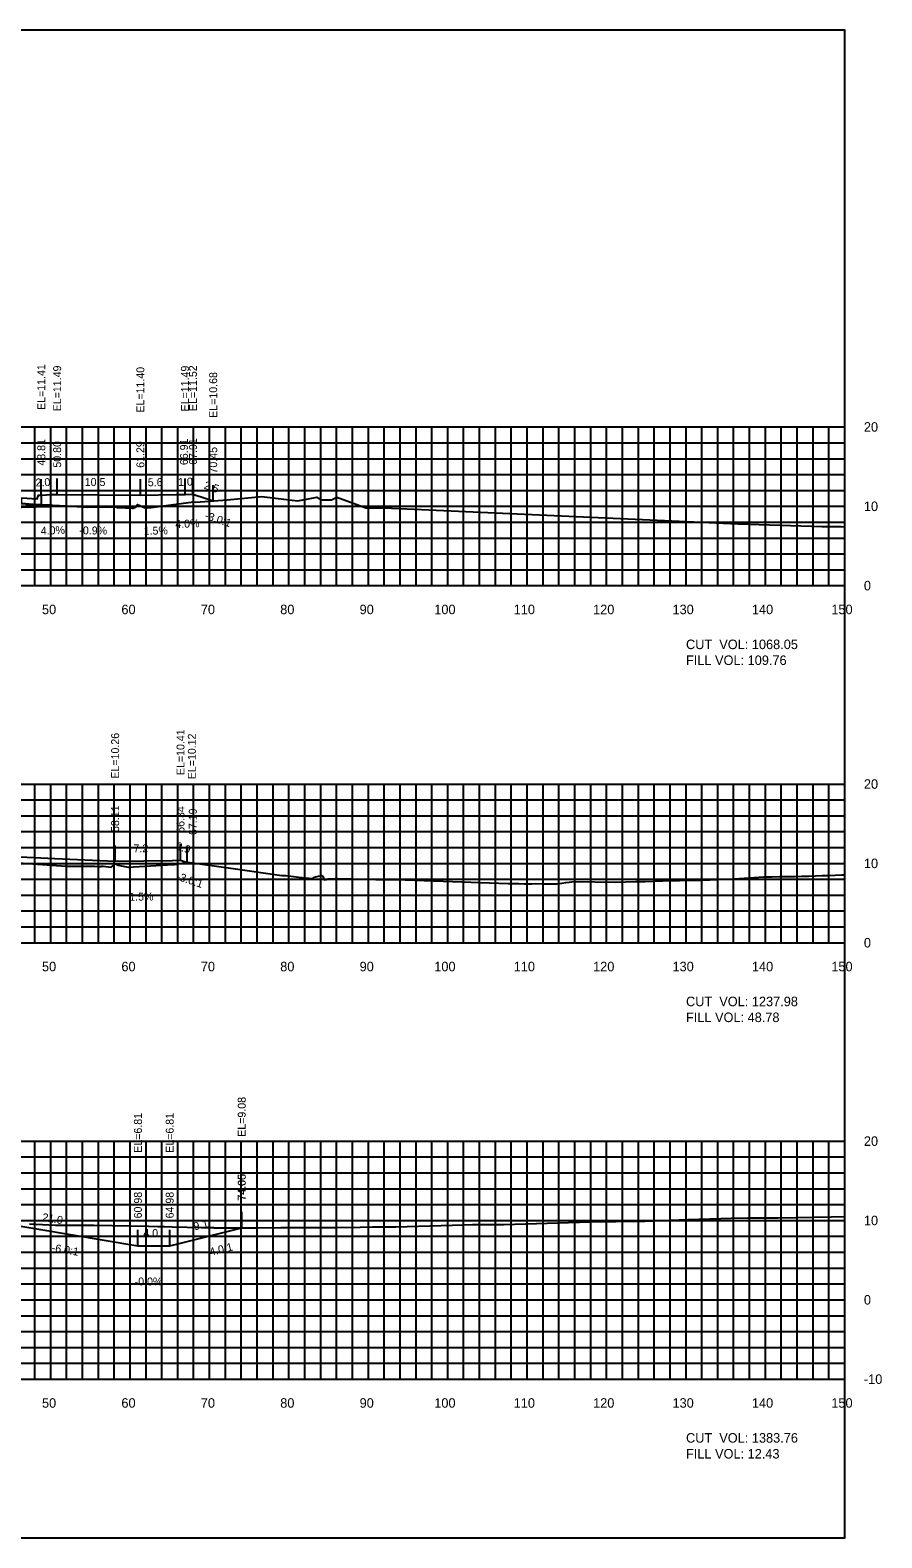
# Model space of a CAD drawing. Extents: x 1797419 to 1809236, y 248759 to 251512.
# Drawn here: x 1804038.4 to 1804145.7, y 250079.4 to 250269.4 of the extents above; entities that cross this region are included whole.
import ezdxf

# ---------------------------------------------------------------- set-up
doc = ezdxf.new("R2010")
doc.units = 0
for name, color, linetype in [('10', 7, 'Continuous'), ('3', 7, 'Continuous'), ('31', 7, 'Continuous'), ('4', 7, 'Continuous'), ('60', 7, 'Continuous'), ('ANNO-TXT', 7, 'Continuous'), ('BASE', 7, 'Continuous'), ('CL-CNST', 7, 'Continuous'), ('Level 62', 7, 'Continuous'), ('M-ROADS', 7, 'Continuous')]:
    doc.layers.add(name, color=color, linetype=linetype)

msp = doc.modelspace()

# ---------------------------------------------------------------- linework, layer by layer
for p, q in [((1804041.81, 250210.93), (1804041.81, 250212.93)), ((1804057.91, 250210.92), (1804057.91, 250212.92)), ((1804058.91, 250210.96), (1804058.91, 250212.96)), ((1804039.81, 250210.85), (1804039.81, 250212.85)), ((1804052.29, 250210.83), (1804052.29, 250212.83)), ((1804061.46, 250210.11), (1804061.46, 250212.11)), ((1804049.11, 250164.69), (1804049.11, 250166.69)), ((1804049.11, 250164.69), (1804049.11, 250166.69)), ((1804057.34, 250164.84), (1804057.34, 250166.84)), ((1804058.19, 250164.55), (1804058.19, 250166.55)), ((1804065.05, 250118.51), (1804065.05, 250120.51)), ((1804065.06, 250118.51), (1804065.06, 250120.51)), ((1804051.98, 250116.24), (1804051.98, 250118.24)), ((1804051.98, 250116.24), (1804051.98, 250118.24)), ((1804055.98, 250116.24), (1804055.98, 250118.24))]:
    msp.add_line(p, q)
for points in [[(1803841, 250079.43), (1804141, 250079.43), (1804141, 250269.43), (1803841, 250269.43)], [(1804037.31, 250210.51), (1804039.31, 250210.35), (1804039.48, 250210.85), (1804039.81, 250210.85), (1804039.81, 250209.63), (1804039.31, 250209.63), (1804037.31, 250209.79)]]:
    msp.add_lwpolyline(points, close=True)
at = {"layer": '60'}
for p, q in [((1804141, 250199.43), (1804141, 250219.43)), ((1804141.06, 250219.43), (1804141, 250219.43)), ((1804141.06, 250209.43), (1804141, 250209.43)), ((1803841, 250199.43), (1804141, 250199.43)), ((1804041, 250199.37), (1804041, 250199.43)), ((1804051, 250199.37), (1804051, 250199.43)), ((1804061, 250199.37), (1804061, 250199.43)), ((1804071, 250199.37), (1804071, 250199.43)), ((1804081, 250199.37), (1804081, 250199.43)), ((1804091, 250199.37), (1804091, 250199.43)), ((1804101, 250199.37), (1804101, 250199.43)), ((1804111, 250199.37), (1804111, 250199.43)), ((1804121, 250199.37), (1804121, 250199.43)), ((1804131, 250199.37), (1804131, 250199.43)), ((1804141, 250199.37), (1804141, 250199.43)), ((1804141.06, 250199.43), (1804141, 250199.43)), ((1804141, 250154.43), (1804141, 250174.43)), ((1804141.06, 250174.43), (1804141, 250174.43)), ((1804141.06, 250164.43), (1804141, 250164.43)), ((1803841, 250154.43), (1804141, 250154.43)), ((1804041, 250154.37), (1804041, 250154.43)), ((1804051, 250154.37), (1804051, 250154.43)), ((1804061, 250154.37), (1804061, 250154.43)), ((1804071, 250154.37), (1804071, 250154.43)), ((1804081, 250154.37), (1804081, 250154.43)), ((1804091, 250154.37), (1804091, 250154.43)), ((1804101, 250154.37), (1804101, 250154.43)), ((1804111, 250154.37), (1804111, 250154.43)), ((1804121, 250154.37), (1804121, 250154.43)), ((1804131, 250154.37), (1804131, 250154.43)), ((1804141, 250154.37), (1804141, 250154.43)), ((1804141.06, 250154.43), (1804141, 250154.43)), ((1804141, 250099.43), (1804141, 250129.43)), ((1804141.06, 250129.43), (1804141, 250129.43)), ((1804141.06, 250119.43), (1804141, 250119.43)), ((1804141.06, 250109.43), (1804141, 250109.43)), ((1803841, 250099.43), (1804141, 250099.43)), ((1804041, 250099.37), (1804041, 250099.43)), ((1804051, 250099.37), (1804051, 250099.43)), ((1804061, 250099.37), (1804061, 250099.43)), ((1804071, 250099.37), (1804071, 250099.43)), ((1804081, 250099.37), (1804081, 250099.43)), ((1804091, 250099.37), (1804091, 250099.43)), ((1804101, 250099.37), (1804101, 250099.43)), ((1804111, 250099.37), (1804111, 250099.43)), ((1804121, 250099.37), (1804121, 250099.43)), ((1804131, 250099.37), (1804131, 250099.43)), ((1804141, 250099.37), (1804141, 250099.43)), ((1804141.06, 250099.43), (1804141, 250099.43))]:
    msp.add_line(p, q, dxfattribs=at)
at = {"layer": 'BASE'}
msp.add_lwpolyline([(1803988.79, 250208.82), (1804037.31, 250209.79), (1804039.31, 250209.63), (1804039.81, 250209.63), (1804040.81, 250209.61), (1804041.05, 250209.37), (1804037.31, 250209.29), (1803988.79, 250208.32), (1803984.79, 250208.24), (1803985.29, 250208.74), (1803986.29, 250208.78), (1803986.79, 250208.78)], close=True, dxfattribs=at)
at = {"layer": 'CL-CNST'}
for points in [[(1804037.31, 250210.51), (1804039.31, 250210.35), (1804039.48, 250210.85), (1804039.81, 250210.85), (1804041.14, 250210.9), (1804041.81, 250210.93), (1804052.29, 250210.83), (1804056.81, 250210.9), (1804057.91, 250210.92), (1804058.91, 250210.96), (1804060.72, 250210.35), (1804061.46, 250210.11)], [(1804030.85, 250165.53), (1804041.5, 250165.04), (1804049.11, 250164.69), (1804049.11, 250164.69), (1804056.34, 250164.8), (1804056.34, 250164.8), (1804057.34, 250164.84), (1804057.72, 250164.71), (1804058.19, 250164.55)], [(1803872.85, 250119.26), (1803893.73, 250114.04), (1803897.7, 250114.04), (1803897.73, 250114.04), (1803918.73, 250117.54), (1803918.9, 250117.54), (1803920.73, 250117.62), (1803922.36, 250117.68), (1803924.73, 250117.78), (1803924.75, 250117.78), (1803991, 250119.23), (1803991.01, 250119.23), (1804001.71, 250119.47), (1804024.98, 250119.98), (1804028.16, 250119.85), (1804028.98, 250119.82), (1804029.27, 250119.81), (1804030.98, 250119.74), (1804030.99, 250119.74), (1804051.98, 250116.24), (1804051.98, 250116.24), (1804055.98, 250116.24), (1804065.05, 250118.51), (1804065.06, 250118.51)]]:
    msp.add_lwpolyline(points, dxfattribs=at)
at = {"layer": 'Level 62'}
for p, q in [((1803841, 250219.43), (1804141, 250219.43)), ((1804039, 250199.43), (1804039, 250219.43)), ((1804041, 250199.43), (1804041, 250219.43)), ((1804043, 250199.43), (1804043, 250219.43)), ((1804045, 250199.43), (1804045, 250219.43)), ((1804047, 250199.43), (1804047, 250219.43)), ((1804049, 250199.43), (1804049, 250219.43)), ((1804051, 250199.43), (1804051, 250219.43)), ((1804053, 250199.43), (1804053, 250219.43)), ((1804055, 250199.43), (1804055, 250219.43)), ((1804057, 250199.43), (1804057, 250219.43)), ((1804059, 250199.43), (1804059, 250219.43)), ((1804061, 250199.43), (1804061, 250219.43)), ((1804063, 250199.43), (1804063, 250219.43)), ((1804065, 250199.43), (1804065, 250219.43)), ((1804067, 250199.43), (1804067, 250219.43)), ((1804069, 250199.43), (1804069, 250219.43)), ((1804071, 250199.43), (1804071, 250219.43)), ((1804073, 250199.43), (1804073, 250219.43)), ((1804075, 250199.43), (1804075, 250219.43)), ((1804077, 250199.43), (1804077, 250219.43)), ((1804079, 250199.43), (1804079, 250219.43)), ((1804081, 250199.43), (1804081, 250219.43)), ((1804083, 250199.43), (1804083, 250219.43)), ((1804085, 250199.43), (1804085, 250219.43)), ((1804087, 250199.43), (1804087, 250219.43)), ((1804089, 250199.43), (1804089, 250219.43)), ((1804091, 250199.43), (1804091, 250219.43)), ((1804093, 250199.43), (1804093, 250219.43)), ((1804095, 250199.43), (1804095, 250219.43)), ((1804097, 250199.43), (1804097, 250219.43)), ((1804099, 250199.43), (1804099, 250219.43)), ((1804101, 250199.43), (1804101, 250219.43)), ((1804103, 250199.43), (1804103, 250219.43)), ((1804105, 250199.43), (1804105, 250219.43)), ((1804107, 250199.43), (1804107, 250219.43)), ((1804109, 250199.43), (1804109, 250219.43)), ((1804111, 250199.43), (1804111, 250219.43)), ((1804113, 250199.43), (1804113, 250219.43)), ((1804115, 250199.43), (1804115, 250219.43)), ((1804117, 250199.43), (1804117, 250219.43)), ((1804119, 250199.43), (1804119, 250219.43)), ((1804121, 250199.43), (1804121, 250219.43)), ((1804123, 250199.43), (1804123, 250219.43)), ((1804125, 250199.43), (1804125, 250219.43)), ((1804127, 250199.43), (1804127, 250219.43)), ((1804129, 250199.43), (1804129, 250219.43)), ((1804131, 250199.43), (1804131, 250219.43)), ((1804133, 250199.43), (1804133, 250219.43)), ((1804135, 250199.43), (1804135, 250219.43)), ((1804137, 250199.43), (1804137, 250219.43)), ((1804139, 250199.43), (1804139, 250219.43)), ((1804141, 250199.43), (1804141, 250219.43)), ((1803841, 250217.43), (1804141, 250217.43)), ((1803841, 250215.43), (1804141, 250215.43)), ((1803841, 250213.43), (1804141, 250213.43)), ((1803841, 250211.43), (1804141, 250211.43)), ((1803841, 250209.43), (1804141, 250209.43)), ((1803841, 250207.43), (1804141, 250207.43)), ((1803841, 250205.43), (1804141, 250205.43)), ((1803841, 250203.43), (1804141, 250203.43)), ((1803841, 250201.43), (1804141, 250201.43)), ((1803841, 250199.43), (1804141, 250199.43)), ((1803841, 250174.43), (1804141, 250174.43)), ((1804039, 250154.43), (1804039, 250174.43)), ((1804041, 250154.43), (1804041, 250174.43)), ((1804043, 250154.43), (1804043, 250174.43)), ((1804045, 250154.43), (1804045, 250174.43)), ((1804047, 250154.43), (1804047, 250174.43)), ((1804049, 250154.43), (1804049, 250174.43)), ((1804051, 250154.43), (1804051, 250174.43)), ((1804053, 250154.43), (1804053, 250174.43)), ((1804055, 250154.43), (1804055, 250174.43)), ((1804057, 250154.43), (1804057, 250174.43)), ((1804059, 250154.43), (1804059, 250174.43)), ((1804061, 250154.43), (1804061, 250174.43)), ((1804063, 250154.43), (1804063, 250174.43)), ((1804065, 250154.43), (1804065, 250174.43)), ((1804067, 250154.43), (1804067, 250174.43)), ((1804069, 250154.43), (1804069, 250174.43)), ((1804071, 250154.43), (1804071, 250174.43)), ((1804073, 250154.43), (1804073, 250174.43)), ((1804075, 250154.43), (1804075, 250174.43)), ((1804077, 250154.43), (1804077, 250174.43)), ((1804079, 250154.43), (1804079, 250174.43)), ((1804081, 250154.43), (1804081, 250174.43)), ((1804083, 250154.43), (1804083, 250174.43)), ((1804085, 250154.43), (1804085, 250174.43)), ((1804087, 250154.43), (1804087, 250174.43)), ((1804089, 250154.43), (1804089, 250174.43)), ((1804091, 250154.43), (1804091, 250174.43)), ((1804093, 250154.43), (1804093, 250174.43)), ((1804095, 250154.43), (1804095, 250174.43)), ((1804097, 250154.43), (1804097, 250174.43)), ((1804099, 250154.43), (1804099, 250174.43)), ((1804101, 250154.43), (1804101, 250174.43)), ((1804103, 250154.43), (1804103, 250174.43)), ((1804105, 250154.43), (1804105, 250174.43)), ((1804107, 250154.43), (1804107, 250174.43)), ((1804109, 250154.43), (1804109, 250174.43)), ((1804111, 250154.43), (1804111, 250174.43)), ((1804113, 250154.43), (1804113, 250174.43)), ((1804115, 250154.43), (1804115, 250174.43)), ((1804117, 250154.43), (1804117, 250174.43)), ((1804119, 250154.43), (1804119, 250174.43)), ((1804121, 250154.43), (1804121, 250174.43)), ((1804123, 250154.43), (1804123, 250174.43)), ((1804125, 250154.43), (1804125, 250174.43)), ((1804127, 250154.43), (1804127, 250174.43)), ((1804129, 250154.43), (1804129, 250174.43)), ((1804131, 250154.43), (1804131, 250174.43)), ((1804133, 250154.43), (1804133, 250174.43)), ((1804135, 250154.43), (1804135, 250174.43)), ((1804137, 250154.43), (1804137, 250174.43)), ((1804139, 250154.43), (1804139, 250174.43)), ((1804141, 250154.43), (1804141, 250174.43)), ((1803841, 250172.43), (1804141, 250172.43)), ((1803841, 250170.43), (1804141, 250170.43)), ((1803841, 250168.43), (1804141, 250168.43)), ((1803841, 250166.43), (1804141, 250166.43)), ((1803841, 250164.43), (1804141, 250164.43)), ((1803841, 250162.43), (1804141, 250162.43)), ((1803841, 250160.43), (1804141, 250160.43)), ((1803841, 250158.43), (1804141, 250158.43)), ((1803841, 250156.43), (1804141, 250156.43)), ((1803841, 250154.43), (1804141, 250154.43)), ((1803841, 250129.43), (1804141, 250129.43)), ((1804039, 250099.43), (1804039, 250129.43)), ((1804041, 250099.43), (1804041, 250129.43)), ((1804043, 250099.43), (1804043, 250129.43)), ((1804045, 250099.43), (1804045, 250129.43)), ((1804047, 250099.43), (1804047, 250129.43)), ((1804049, 250099.43), (1804049, 250129.43)), ((1804051, 250099.43), (1804051, 250129.43)), ((1804053, 250099.43), (1804053, 250129.43)), ((1804055, 250099.43), (1804055, 250129.43)), ((1804057, 250099.43), (1804057, 250129.43)), ((1804059, 250099.43), (1804059, 250129.43)), ((1804061, 250099.43), (1804061, 250129.43)), ((1804063, 250099.43), (1804063, 250129.43)), ((1804065, 250099.43), (1804065, 250129.43)), ((1804067, 250099.43), (1804067, 250129.43)), ((1804069, 250099.43), (1804069, 250129.43)), ((1804071, 250099.43), (1804071, 250129.43)), ((1804073, 250099.43), (1804073, 250129.43)), ((1804075, 250099.43), (1804075, 250129.43)), ((1804077, 250099.43), (1804077, 250129.43)), ((1804079, 250099.43), (1804079, 250129.43)), ((1804081, 250099.43), (1804081, 250129.43)), ((1804083, 250099.43), (1804083, 250129.43)), ((1804085, 250099.43), (1804085, 250129.43)), ((1804087, 250099.43), (1804087, 250129.43)), ((1804089, 250099.43), (1804089, 250129.43)), ((1804091, 250099.43), (1804091, 250129.43)), ((1804093, 250099.43), (1804093, 250129.43)), ((1804095, 250099.43), (1804095, 250129.43)), ((1804097, 250099.43), (1804097, 250129.43)), ((1804099, 250099.43), (1804099, 250129.43)), ((1804101, 250099.43), (1804101, 250129.43)), ((1804103, 250099.43), (1804103, 250129.43)), ((1804105, 250099.43), (1804105, 250129.43)), ((1804107, 250099.43), (1804107, 250129.43)), ((1804109, 250099.43), (1804109, 250129.43)), ((1804111, 250099.43), (1804111, 250129.43)), ((1804113, 250099.43), (1804113, 250129.43)), ((1804115, 250099.43), (1804115, 250129.43)), ((1804117, 250099.43), (1804117, 250129.43)), ((1804119, 250099.43), (1804119, 250129.43)), ((1804121, 250099.43), (1804121, 250129.43)), ((1804123, 250099.43), (1804123, 250129.43)), ((1804125, 250099.43), (1804125, 250129.43)), ((1804127, 250099.43), (1804127, 250129.43)), ((1804129, 250099.43), (1804129, 250129.43)), ((1804131, 250099.43), (1804131, 250129.43)), ((1804133, 250099.43), (1804133, 250129.43)), ((1804135, 250099.43), (1804135, 250129.43)), ((1804137, 250099.43), (1804137, 250129.43)), ((1804139, 250099.43), (1804139, 250129.43)), ((1804141, 250099.43), (1804141, 250129.43)), ((1803841, 250127.43), (1804141, 250127.43)), ((1803841, 250125.43), (1804141, 250125.43)), ((1803841, 250123.43), (1804141, 250123.43)), ((1803841, 250121.43), (1804141, 250121.43)), ((1803841, 250119.43), (1804141, 250119.43)), ((1803841, 250117.43), (1804141, 250117.43)), ((1803841, 250115.43), (1804141, 250115.43)), ((1803841, 250113.43), (1804141, 250113.43)), ((1803841, 250111.43), (1804141, 250111.43)), ((1803841, 250109.43), (1804141, 250109.43)), ((1803841, 250107.43), (1804141, 250107.43)), ((1803841, 250105.43), (1804141, 250105.43)), ((1803841, 250103.43), (1804141, 250103.43)), ((1803841, 250101.43), (1804141, 250101.43)), ((1803841, 250099.43), (1804141, 250099.43))]:
    msp.add_line(p, q, dxfattribs=at)
at = {"layer": 'M-ROADS'}
for points in [[(1804037.92, 250209.7), (1804038.77, 250209.7), (1804038.8, 250209.69), (1804042.94, 250209.47), (1804045.62, 250209.33), (1804045.65, 250209.34), (1804046.8, 250209.35), (1804047.43, 250209.35), (1804048.64, 250209.33), (1804049.18, 250209.34), (1804049.37, 250209.25), (1804049.93, 250209.29), (1804050.39, 250209.24), (1804051.26, 250209.18), (1804051.44, 250209.18), (1804051.56, 250209.29), (1804051.65, 250209.29), (1804051.93, 250209.64), (1804052.91, 250209.22), (1804052.97, 250209.18), (1804053.36, 250209.27), (1804053.65, 250209.27), (1804058.99, 250210), (1804059.26, 250209.94), (1804063.21, 250210.24), (1804067.58, 250210.68), (1804072.09, 250210.12), (1804072.8, 250210.25), (1804074.52, 250210.59), (1804075.09, 250210.26), (1804076.36, 250210.26), (1804077.02, 250210.59), (1804078.77, 250209.95), (1804080.67, 250209.22), (1804083.81, 250209.23), (1804083.97, 250209.21), (1804084.91, 250209.13), (1804084.92, 250209.13), (1804127.58, 250207.2), (1804138.11, 250206.88), (1804138.32, 250206.88), (1804140.53, 250206.88), (1804141, 250206.86)], [(1804036.95, 250164.49), (1804042.95, 250164.09), (1804043.1, 250164.08), (1804043.26, 250164.08), (1804043.93, 250164.09), (1804044.03, 250164.09), (1804045.24, 250164.09), (1804045.62, 250164.09), (1804046.54, 250164.08), (1804046.92, 250164.02), (1804047.35, 250164.02), (1804047.37, 250164.09), (1804047.65, 250164.06), (1804047.94, 250164.02), (1804048.61, 250163.94), (1804048.62, 250163.95), (1804048.8, 250164.09), (1804049.17, 250164.39), (1804049.51, 250164.19), (1804050.77, 250163.95), (1804050.82, 250163.96), (1804051.41, 250163.99), (1804056.41, 250164.29), (1804056.47, 250164.28), (1804056.5, 250164.27), (1804056.51, 250164.28), (1804056.58, 250164.29), (1804058.27, 250164.57), (1804064.26, 250163.73), (1804070.1, 250162.9), (1804070.62, 250162.9), (1804071.22, 250162.83), (1804072.25, 250162.71), (1804073.94, 250162.53), (1804073.97, 250162.55), (1804074.09, 250162.6), (1804074.18, 250162.68), (1804075.11, 250162.89), (1804075.25, 250162.76), (1804075.45, 250162.36), (1804075.68, 250162.39), (1804075.72, 250162.39), (1804075.77, 250162.43), (1804075.84, 250162.44), (1804075.92, 250162.48), (1804075.92, 250162.48), (1804075.94, 250162.48), (1804075.98, 250162.48), (1804076.8, 250162.51), (1804077.1, 250162.53), (1804078.25, 250162.5), (1804079.09, 250162.48), (1804080.06, 250162.44), (1804081.95, 250162.38), (1804083.79, 250162.38), (1804084.47, 250162.38), (1804091.58, 250162.13), (1804096.26, 250161.96), (1804098.59, 250161.88), (1804099.95, 250161.89), (1804100.61, 250161.84), (1804101.23, 250161.84), (1804101.58, 250161.86), (1804102.04, 250161.88), (1804102.91, 250161.84), (1804104.68, 250161.83), (1804104.73, 250161.84), (1804105.35, 250161.93), (1804105.86, 250162.01), (1804106.28, 250162.06), (1804106.64, 250162.11), (1804106.95, 250162.15), (1804112.12, 250162.08), (1804113.41, 250162.11), (1804114.65, 250162.13), (1804115.84, 250162.16), (1804116.99, 250162.18), (1804118.1, 250162.21), (1804119.17, 250162.25), (1804120.2, 250162.29), (1804121.19, 250162.3), (1804122.15, 250162.3), (1804123.08, 250162.33), (1804123.98, 250162.36), (1804124.84, 250162.41), (1804125.68, 250162.44), (1804126.49, 250162.45), (1804130.79, 250162.73), (1804131.79, 250162.75), (1804132.77, 250162.77), (1804133.73, 250162.78), (1804134.66, 250162.78), (1804135.56, 250162.8), (1804136.45, 250162.83), (1804137.31, 250162.86), (1804138.15, 250162.89), (1804138.97, 250162.92), (1804139.78, 250162.95), (1804140.56, 250162.97), (1804141, 250162.98)], [(1804038.34, 250118.99), (1804041.6, 250118.85), (1804042.45, 250118.85), (1804043.32, 250118.85), (1804043.92, 250118.85), (1804044.32, 250118.85), (1804044.66, 250118.85), (1804044.99, 250118.85), (1804046.42, 250118.85), (1804053.33, 250118.7), (1804054.5, 250118.68), (1804055.19, 250118.66), (1804055.32, 250118.66), (1804056.31, 250118.64), (1804060.09, 250118.56), (1804061.5, 250118.53), (1804061.6, 250118.52), (1804061.61, 250118.52), (1804061.88, 250118.52), (1804062.38, 250118.5), (1804063.75, 250118.5), (1804065.24, 250118.51), (1804065.69, 250118.51), (1804065.91, 250118.49), (1804066.9, 250118.5), (1804069.99, 250118.54), (1804071.54, 250118.53), (1804072.77, 250118.53), (1804073.77, 250118.54), (1804077.07, 250118.56), (1804077.73, 250118.57), (1804078.25, 250118.56), (1804079.97, 250118.57), (1804081.51, 250118.61), (1804084.46, 250118.62), (1804091.61, 250118.82), (1804094.13, 250118.92), (1804095.42, 250118.92), (1804098.02, 250118.92), (1804098.07, 250118.92), (1804098.11, 250118.92), (1804110.28, 250119.31), (1804112.15, 250119.31), (1804114.67, 250119.36), (1804115.8, 250119.36), (1804121.21, 250119.57), (1804125.39, 250119.68), (1804126.7, 250119.71), (1804128.77, 250119.77), (1804129.13, 250119.77), (1804132.6, 250119.76), (1804139.29, 250119.9), (1804141, 250119.93)]]:
    msp.add_lwpolyline(points, dxfattribs=at)

# ---------------------------------------------------------------- texts
for s, rotation, p in [('-3.0:1', 341.5682, (1804060.3, 250207.86)), ('-3.0:1', 341.5755, (1804056.74, 250162.4)), ('-6.0:1', 350.5377, (1804041.07, 250115.53)), ('4.0:1', 14.0357, (1804061.12, 250114.95))]:
    msp.add_text(s, height=1, rotation=rotation).set_placement(p)
at = {"layer": '10'}
for s, p in [('50', (1804039.9, 250195.83)), ('60', (1804049.9, 250195.83)), ('70', (1804059.9, 250195.83)), ('80', (1804069.9, 250195.83)), ('90', (1804079.9, 250195.83)), ('100', (1804089.3, 250195.83)), ('110', (1804099.3, 250195.83)), ('120', (1804109.3, 250195.83)), ('130', (1804119.3, 250195.83)), ('140', (1804129.3, 250195.83)), ('150', (1804139.3, 250195.83)), ('50', (1804039.9, 250150.83)), ('60', (1804049.9, 250150.83)), ('70', (1804059.9, 250150.83)), ('80', (1804069.9, 250150.83)), ('90', (1804079.9, 250150.83)), ('100', (1804089.3, 250150.83)), ('110', (1804099.3, 250150.83)), ('120', (1804109.3, 250150.83)), ('130', (1804119.3, 250150.83)), ('140', (1804129.3, 250150.83)), ('150', (1804139.3, 250150.83)), ('50', (1804039.9, 250095.83)), ('60', (1804049.9, 250095.83)), ('70', (1804059.9, 250095.83)), ('80', (1804069.9, 250095.83)), ('90', (1804079.9, 250095.83)), ('100', (1804089.3, 250095.83)), ('110', (1804099.3, 250095.83)), ('120', (1804109.3, 250095.83)), ('130', (1804119.3, 250095.83)), ('140', (1804129.3, 250095.83)), ('150', (1804139.3, 250095.83))]:
    msp.add_text(s, height=1.2, dxfattribs=at).set_placement(p)
at = {"layer": '3'}
for s, p in [('EL=11.41', (1804040.31, 250221.57)), ('EL=11.49', (1804042.31, 250221.4)), ('EL=11.40', (1804052.79, 250221.23)), ('EL=11.49', (1804058.41, 250221.39)), ('EL=11.52', (1804059.41, 250221.43)), ('EL=10.68', (1804061.96, 250220.58)), ('48.81', (1804040.31, 250214.55)), ('50.80', (1804042.31, 250214.3)), ('61.29', (1804052.79, 250214.28)), ('66.91', (1804058.28, 250214.62)), ('67.91', (1804059.41, 250214.66)), ('70.45', (1804061.96, 250213.56)), ('EL=10.26', (1804049.61, 250175.11)), ('EL=10.26', (1804049.61, 250175.11)), ('EL=10.41', (1804057.84, 250175.56)), ('EL=10.12', (1804059.27, 250175.03)), ('58.11', (1804049.61, 250168.39)), ('58.11', (1804049.61, 250168.39)), ('66.34', (1804057.84, 250168.29)), ('67.19', (1804059.39, 250168)), ('EL=9.08', (1804065.55, 250129.97)), ('EL=9.08', (1804065.56, 250129.98)), ('EL=6.81', (1804052.48, 250127.96)), ('EL=6.81', (1804052.48, 250127.96)), ('EL=6.81', (1804056.48, 250127.96)), ('74.05', (1804065.55, 250121.96)), ('74.06', (1804065.56, 250121.91)), ('60.98', (1804052.48, 250119.69)), ('60.98', (1804052.48, 250119.69)), ('64.98', (1804056.48, 250119.69))]:
    msp.add_text(s, height=1, rotation=90, dxfattribs=at).set_placement(p)
at = {"layer": '31'}
for s, p in [('20', (1804143.4, 250218.83)), ('10', (1804143.4, 250208.83)), ('0', (1804143.4, 250198.83)), ('20', (1804143.4, 250173.83)), ('10', (1804143.4, 250163.83)), ('0', (1804143.4, 250153.83)), ('20', (1804143.4, 250128.83)), ('10', (1804143.4, 250118.83)), ('0', (1804143.4, 250108.83)), ('-10', (1804143.4, 250098.83))]:
    msp.add_text(s, height=1.2, dxfattribs=at).set_placement(p)
at = {"layer": '4'}
for s, rotation, p in [('2.0', 2.2908, (1804039.11, 250211.92)), ('10.5', 359.4919, (1804045.28, 250212)), ('5.6', 0.8564, (1804053.23, 250211.95)), ('1.0', 2.2892, (1804057.05, 250211.98)), ('2.5', 341.5682, (1804060.22, 250211.68)), ('4.0%', 2.2892, (1804056.7, 250206.68)), ('4.0%', 2.2908, (1804039.76, 250205.84)), ('-0.9%', 359.4919, (1804044.6, 250205.9)), ('1.5%', 0.8564, (1804052.71, 250205.84)), ('7.2', 0.8563, (1804051.43, 250165.82)), ('0.9', 341.5755, (1804056.66, 250166.22)), ('1.5%', 0.8563, (1804050.89, 250159.71)), ('21.0', 350.5377, (1804039.87, 250119.38)), ('4.0', 359.9955, (1804052.66, 250117.34)), ('9.1', 14.0357, (1804059.13, 250118.16)), ('-0.0%', 359.9955, (1804051.57, 250111.24))]:
    msp.add_text(s, height=1, rotation=rotation, dxfattribs=at).set_placement(p)
at = {"layer": 'ANNO-TXT'}
for s, p in [('CUT  VOL: 1068.05', (1804121, 250191.43)), ('FILL VOL: 109.76', (1804121, 250189.43)), ('CUT  VOL: 1237.98', (1804121, 250146.43)), ('FILL VOL: 48.78', (1804121, 250144.43)), ('CUT  VOL: 1383.76', (1804121, 250091.43)), ('FILL VOL: 12.43', (1804121, 250089.43))]:
    msp.add_text(s, height=1.2, dxfattribs=at).set_placement(p)

doc.saveas('drawing.dxf')
